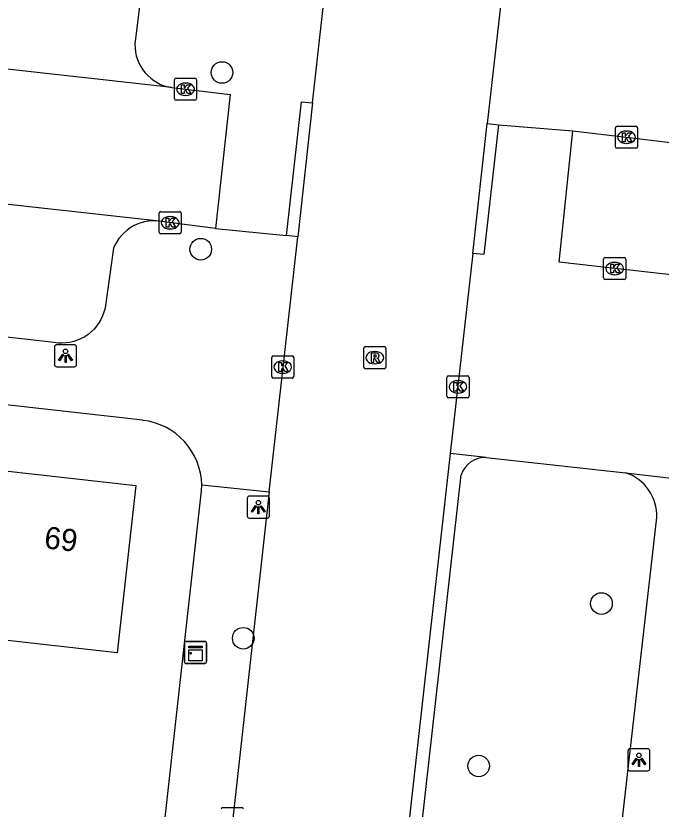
# Model space of a CAD drawing. Extents: x 161928 to 163055, y 386475 to 387428.
# Drawn here: x 162542.8 to 162571.99, y 387209.3 to 387245.16 of the extents above; entities that cross this region are included whole.
import ezdxf

# ---------------------------------------------------------------- set-up
doc = ezdxf.new("R2010")
doc.units = 0
for name, color, linetype in [('IMGEO_Boom', 7, 'Continuous'), ('IMGEO_Kast', 7, 'Continuous'), ('IMGEO_Kolk', 7, 'Continuous'), ('IMGEO_Lichtpunt', 7, 'Continuous'), ('IMGEO_Pand', 7, 'Continuous'), ('IMGEO_Pand_nummerreeks', 7, 'Continuous'), ('IMGEO_Rijbaan_lokaal_gesloten', 7, 'Continuous'), ('IMGEO_Rijbaan_lokaal_open', 7, 'Continuous'), ('IMGEO_Rioolput', 7, 'Continuous'), ('IMGEO_Voetpad_open', 7, 'Continuous')]:
    doc.layers.add(name, color=color, linetype=linetype)

msp = doc.modelspace()

# ---------------------------------------------------------------- linework, layer by layer
at = {"layer": 'IMGEO_Boom'}
for centre in [(162552.127, 387242.601), (162551.165, 387234.612), (162569.293, 387218.596), (162553.09, 387217.026), (162563.736, 387211.252)]:
    msp.add_circle(centre, 0.489, dxfattribs=at)
at = {"layer": 'IMGEO_Kast'}
for p, q in [((162550.43, 387215.961), (162550.43, 387216.802)), ((162550.43, 387216.802), (162550.43, 387215.961)), ((162550.505, 387216.886), (162551.346, 387216.886)), ((162551.346, 387216.886), (162550.505, 387216.886)), ((162551.43, 387216.811), (162551.43, 387215.97)), ((162551.43, 387215.97), (162551.43, 387216.811)), ((162551.355, 387215.886), (162550.514, 387215.886)), ((162550.514, 387215.886), (162551.355, 387215.886))]:
    msp.add_line(p, q, dxfattribs=at)
for points in [[(162550.625, 387216.676), (162551.225, 387216.676), (162551.225, 387216.591), (162550.625, 387216.591), (162550.625, 387216.676)], [(162550.625, 387216.501), (162551.225, 387216.501), (162551.225, 387216.012), (162550.625, 387216.012), (162550.625, 387216.501)]]:
    msp.add_lwpolyline(points, dxfattribs=at)
msp.add_circle((162550.709, 387216.35), 0.0377, dxfattribs=at)
for centre, start, end in [((162550.508, 387216.808), 92.4484, 184.2845), ((162550.508, 387216.808), 92.4484, 184.2845), ((162551.352, 387216.808), 2.4484, 94.2845), ((162551.352, 387216.808), 2.4484, 94.2845), ((162550.508, 387215.964), 182.4484, 274.2845), ((162550.508, 387215.964), 182.4484, 274.2845), ((162551.352, 387215.964), 272.4484, 4.2845), ((162551.352, 387215.964), 272.4484, 4.2845)]:
    msp.add_arc(centre, 0.0779, start, end, dxfattribs=at)
at = {"layer": 'IMGEO_Kolk'}
for p, q in [((162549.978, 387241.42), (162549.978, 387242.272)), ((162550.053, 387242.346), (162550.905, 387242.346)), ((162550.466, 387242.126), (162550.491, 387242.126)), ((162550.979, 387242.272), (162550.979, 387241.42)), ((162550.905, 387241.346), (162550.053, 387241.346)), ((162550.489, 387241.566), (162550.464, 387241.566)), ((162569.923, 387239.248), (162569.923, 387240.1)), ((162569.998, 387240.174), (162570.85, 387240.174)), ((162570.411, 387239.954), (162570.436, 387239.954)), ((162570.924, 387240.1), (162570.924, 387239.248)), ((162570.85, 387239.174), (162569.998, 387239.174)), ((162570.434, 387239.394), (162570.409, 387239.394)), ((162549.356, 387236.31), (162550.208, 387236.31)), ((162549.281, 387235.384), (162549.281, 387236.236)), ((162549.769, 387236.09), (162549.794, 387236.09)), ((162550.282, 387236.236), (162550.282, 387235.384)), ((162550.208, 387235.31), (162549.356, 387235.31)), ((162549.792, 387235.53), (162549.767, 387235.53)), ((162569.389, 387233.312), (162569.389, 387234.164)), ((162569.464, 387234.238), (162570.316, 387234.238)), ((162570.39, 387234.164), (162570.39, 387233.312)), ((162569.877, 387234.018), (162569.902, 387234.018)), ((162569.9, 387233.458), (162569.875, 387233.458)), ((162570.316, 387233.238), (162569.464, 387233.238)), ((162554.374, 387228.86), (162554.374, 387229.712)), ((162554.449, 387229.786), (162555.301, 387229.786)), ((162554.862, 387229.566), (162554.887, 387229.566)), ((162555.375, 387229.712), (162555.375, 387228.86)), ((162555.301, 387228.786), (162554.449, 387228.786)), ((162554.885, 387229.006), (162554.86, 387229.006)), ((162562.3, 387227.965), (162562.3, 387228.817)), ((162562.375, 387228.891), (162563.227, 387228.891)), ((162563.301, 387228.817), (162563.301, 387227.965)), ((162562.788, 387228.671), (162562.813, 387228.671)), ((162562.811, 387228.111), (162562.786, 387228.111)), ((162563.227, 387227.891), (162562.375, 387227.891)), ((162552.168, 387209.376), (162553.02, 387209.376))]:
    msp.add_line(p, q, dxfattribs=at)
for points in [[(162549.978, 387241.42), (162549.978, 387242.272)], [(162550.053, 387242.346), (162550.905, 387242.346)], [(162550.299, 387242.046), (162550.422, 387242.046), (162550.422, 387241.895), (162550.552, 387242.046), (162550.716, 387242.046), (162550.57, 387241.895), (162550.723, 387241.646), (162550.571, 387241.646), (162550.486, 387241.81), (162550.422, 387241.743), (162550.422, 387241.646), (162550.299, 387241.646), (162550.299, 387242.046)], [(162550.979, 387242.272), (162550.979, 387241.42)], [(162550.905, 387241.346), (162550.053, 387241.346)], [(162569.923, 387239.248), (162569.923, 387240.1)], [(162569.998, 387240.174), (162570.85, 387240.174)], [(162570.924, 387240.1), (162570.924, 387239.248)], [(162570.244, 387239.874), (162570.367, 387239.874), (162570.367, 387239.723), (162570.497, 387239.874), (162570.661, 387239.874), (162570.515, 387239.723), (162570.668, 387239.474), (162570.516, 387239.474), (162570.431, 387239.638), (162570.367, 387239.571), (162570.367, 387239.474), (162570.244, 387239.474), (162570.244, 387239.874)], [(162570.85, 387239.174), (162569.998, 387239.174)], [(162549.356, 387236.31), (162550.208, 387236.31)], [(162549.281, 387235.384), (162549.281, 387236.236)], [(162549.602, 387236.01), (162549.725, 387236.01), (162549.725, 387235.859), (162549.855, 387236.01), (162550.019, 387236.01), (162549.873, 387235.859), (162550.026, 387235.61), (162549.874, 387235.61), (162549.789, 387235.774), (162549.725, 387235.707), (162549.725, 387235.61), (162549.602, 387235.61), (162549.602, 387236.01)], [(162550.282, 387236.236), (162550.282, 387235.384)], [(162550.208, 387235.31), (162549.356, 387235.31)], [(162569.389, 387233.312), (162569.389, 387234.164)], [(162569.464, 387234.238), (162570.316, 387234.238)], [(162570.39, 387234.164), (162570.39, 387233.312)], [(162569.71, 387233.938), (162569.833, 387233.938), (162569.833, 387233.787), (162569.963, 387233.938), (162570.127, 387233.938), (162569.981, 387233.787), (162570.134, 387233.538), (162569.982, 387233.538), (162569.897, 387233.702), (162569.833, 387233.635), (162569.833, 387233.538), (162569.71, 387233.538), (162569.71, 387233.938)], [(162570.316, 387233.238), (162569.464, 387233.238)], [(162554.374, 387228.86), (162554.374, 387229.712)], [(162554.449, 387229.786), (162555.301, 387229.786)], [(162554.695, 387229.486), (162554.818, 387229.486), (162554.818, 387229.335), (162554.948, 387229.486), (162555.112, 387229.486), (162554.966, 387229.335), (162555.119, 387229.086), (162554.967, 387229.086), (162554.882, 387229.25), (162554.818, 387229.183), (162554.818, 387229.086), (162554.695, 387229.086), (162554.695, 387229.486)], [(162555.375, 387229.712), (162555.375, 387228.86)], [(162555.301, 387228.786), (162554.449, 387228.786)], [(162562.3, 387227.965), (162562.3, 387228.817)], [(162562.375, 387228.891), (162563.227, 387228.891)], [(162563.301, 387228.817), (162563.301, 387227.965)], [(162562.621, 387228.591), (162562.744, 387228.591), (162562.744, 387228.44), (162562.874, 387228.591), (162563.038, 387228.591), (162562.892, 387228.44), (162563.045, 387228.191), (162562.893, 387228.191), (162562.808, 387228.355), (162562.744, 387228.288), (162562.744, 387228.191), (162562.621, 387228.191), (162562.621, 387228.591)], [(162563.227, 387227.891), (162562.375, 387227.891)], [(162552.168, 387209.376), (162553.02, 387209.376)]]:
    msp.add_lwpolyline(points, dxfattribs=at)
for centre, start, end in [((162550.055, 387242.27), 91.552, 178.448), ((162550.055, 387242.27), 91.552, 178.448), ((162550.903, 387242.27), 1.552, 88.448), ((162550.903, 387242.27), 1.552, 88.448), ((162550.055, 387241.422), 181.552, 268.448), ((162550.055, 387241.422), 181.552, 268.448), ((162550.903, 387241.422), 271.552, 358.448), ((162550.903, 387241.422), 271.552, 358.448), ((162570, 387240.098), 91.552, 178.448), ((162570, 387240.098), 91.552, 178.448), ((162570.848, 387240.098), 1.552, 88.448), ((162570.848, 387240.098), 1.552, 88.448), ((162570, 387239.25), 181.552, 268.448), ((162570, 387239.25), 181.552, 268.448), ((162570.848, 387239.25), 271.552, 358.448), ((162570.848, 387239.25), 271.552, 358.448), ((162549.358, 387236.234), 91.552, 178.448), ((162549.358, 387236.234), 91.552, 178.448), ((162550.206, 387236.234), 1.552, 88.448), ((162550.206, 387236.234), 1.552, 88.448), ((162549.358, 387235.386), 181.552, 268.448), ((162549.358, 387235.386), 181.552, 268.448), ((162550.206, 387235.386), 271.552, 358.448), ((162550.206, 387235.386), 271.552, 358.448), ((162569.466, 387234.162), 91.552, 178.448), ((162569.466, 387234.162), 91.552, 178.448), ((162570.314, 387234.162), 1.552, 88.448), ((162570.314, 387234.162), 1.552, 88.448), ((162569.466, 387233.314), 181.552, 268.448), ((162569.466, 387233.314), 181.552, 268.448), ((162570.314, 387233.314), 271.552, 358.448), ((162570.314, 387233.314), 271.552, 358.448), ((162554.451, 387229.71), 91.552, 178.448), ((162554.451, 387229.71), 91.552, 178.448), ((162555.299, 387229.71), 1.552, 88.448), ((162555.299, 387229.71), 1.552, 88.448), ((162554.451, 387228.862), 181.552, 268.448), ((162554.451, 387228.862), 181.552, 268.448), ((162555.299, 387228.862), 271.552, 358.448), ((162555.299, 387228.862), 271.552, 358.448), ((162562.377, 387228.815), 91.552, 178.448), ((162562.377, 387228.815), 91.552, 178.448), ((162563.225, 387228.815), 1.552, 88.448), ((162563.225, 387228.815), 1.552, 88.448), ((162562.377, 387227.967), 181.552, 268.448), ((162562.377, 387227.967), 181.552, 268.448), ((162563.225, 387227.967), 271.552, 358.448), ((162563.225, 387227.967), 271.552, 358.448), ((162552.17, 387209.3), 91.552, 178.448), ((162552.17, 387209.3), 91.552, 178.448), ((162553.018, 387209.3), 1.552, 88.448), ((162553.018, 387209.3), 1.552, 88.448)]:
    msp.add_arc(centre, 0.0765, start, end, dxfattribs=at)
for centre, major_axis, ratio, start_param, end_param in [((162550.465, 387241.846), (-0.387, 0.002), 0.722429, 4.712389, 7.853982), ((162550.49, 387241.846), (-0.39, 0.002), 0.717154, 1.570796, 4.712389), ((162570.41, 387239.674), (-0.387, 0.002), 0.722429, 4.712389, 7.853982), ((162570.435, 387239.674), (-0.39, 0.002), 0.717154, 1.570796, 4.712389), ((162549.768, 387235.81), (-0.387, 0.002), 0.722429, 4.712389, 7.853982), ((162549.793, 387235.81), (-0.39, 0.002), 0.717154, 1.570796, 4.712389), ((162569.876, 387233.738), (-0.387, 0.002), 0.722429, 4.712389, 7.853982), ((162569.901, 387233.738), (-0.39, 0.002), 0.717154, 1.570796, 4.712389), ((162554.861, 387229.286), (-0.387, 0.002), 0.722429, 4.712389, 7.853982), ((162554.886, 387229.286), (-0.39, 0.002), 0.717154, 1.570796, 4.712389), ((162562.787, 387228.391), (-0.387, 0.002), 0.722429, 4.712389, 7.853982), ((162562.812, 387228.391), (-0.39, 0.002), 0.717154, 1.570796, 4.712389)]:
    msp.add_ellipse(centre, major_axis=major_axis, ratio=ratio, start_param=start_param, end_param=end_param, dxfattribs=at)
at = {"layer": 'IMGEO_Lichtpunt'}
for p, q in [((162544.549, 387230.198), (162544.549, 387229.391)), ((162544.549, 387230.198), (162544.549, 387229.391)), ((162545.451, 387230.293), (162544.643, 387230.293)), ((162545.451, 387230.293), (162544.643, 387230.293)), ((162545.545, 387229.391), (162545.545, 387230.198)), ((162545.545, 387229.391), (162545.545, 387230.198)), ((162544.643, 387229.297), (162545.451, 387229.297)), ((162544.643, 387229.297), (162545.451, 387229.297)), ((162554.175, 387223.452), (162553.367, 387223.452)), ((162554.175, 387223.452), (162553.367, 387223.452)), ((162553.273, 387223.357), (162553.273, 387222.55)), ((162553.273, 387223.357), (162553.273, 387222.55)), ((162554.269, 387222.55), (162554.269, 387223.357)), ((162554.269, 387222.55), (162554.269, 387223.357)), ((162553.367, 387222.456), (162554.175, 387222.456)), ((162553.367, 387222.456), (162554.175, 387222.456)), ((162570.488, 387211.937), (162570.488, 387211.13)), ((162570.488, 387211.937), (162570.488, 387211.13)), ((162571.39, 387212.032), (162570.582, 387212.032)), ((162571.39, 387212.032), (162570.582, 387212.032)), ((162571.484, 387211.13), (162571.484, 387211.937)), ((162571.484, 387211.13), (162571.484, 387211.937)), ((162570.582, 387211.036), (162571.39, 387211.036)), ((162570.582, 387211.036), (162571.39, 387211.036))]:
    msp.add_line(p, q, dxfattribs=at)
for points in [[(162544.923, 387229.862), (162544.962, 387229.834), (162544.774, 387229.572), (162544.736, 387229.599), (162544.923, 387229.862)], [(162545.135, 387229.834), (162545.173, 387229.861), (162545.36, 387229.599), (162545.321, 387229.571), (162545.135, 387229.834)], [(162545.025, 387229.814), (162545.072, 387229.814), (162545.072, 387229.492), (162545.025, 387229.492), (162545.025, 387229.814)], [(162553.647, 387223.021), (162553.686, 387222.993), (162553.498, 387222.731), (162553.46, 387222.758), (162553.647, 387223.021)], [(162553.749, 387222.973), (162553.796, 387222.973), (162553.796, 387222.651), (162553.749, 387222.651), (162553.749, 387222.973)], [(162553.859, 387222.993), (162553.897, 387223.02), (162554.084, 387222.758), (162554.045, 387222.73), (162553.859, 387222.993)], [(162570.862, 387211.601), (162570.901, 387211.573), (162570.713, 387211.311), (162570.675, 387211.338), (162570.862, 387211.601)], [(162570.964, 387211.553), (162571.011, 387211.553), (162571.011, 387211.231), (162570.964, 387211.231), (162570.964, 387211.553)], [(162571.074, 387211.573), (162571.112, 387211.6), (162571.299, 387211.338), (162571.26, 387211.31), (162571.074, 387211.573)]]:
    msp.add_lwpolyline(points, dxfattribs=at)
for centre in [(162545.048, 387229.996), (162553.772, 387223.155), (162570.987, 387211.735)]:
    msp.add_circle(centre, 0.0994, dxfattribs=at)
for centre, start, end in [((162544.643, 387230.198), 90, 180), ((162544.643, 387230.198), 90, 180), ((162545.451, 387230.198), 0, 90), ((162545.451, 387230.198), 0, 90), ((162544.643, 387229.391), 180, 270), ((162544.643, 387229.391), 180, 270), ((162545.451, 387229.391), 270, 0), ((162545.451, 387229.391), 270, 360), ((162553.367, 387223.357), 90, 180), ((162553.367, 387223.357), 90, 180), ((162554.175, 387223.357), 0, 90), ((162554.175, 387223.357), 0, 90), ((162553.367, 387222.55), 180, 270), ((162553.367, 387222.55), 180, 270), ((162554.175, 387222.55), 270, 0), ((162554.175, 387222.55), 270, 360), ((162570.582, 387211.937), 90, 180), ((162570.582, 387211.937), 90, 180), ((162571.39, 387211.937), 0, 90), ((162571.39, 387211.937), 0, 90), ((162570.582, 387211.13), 180, 270), ((162570.582, 387211.13), 180, 270), ((162571.39, 387211.13), 270, 0), ((162571.39, 387211.13), 270, 360)]:
    msp.add_arc(centre, 0.0946, start, end, dxfattribs=at)
at = {"layer": 'IMGEO_Pand'}
msp.add_lwpolyline([(162542.188, 387224.606), (162548.23, 387223.931), (162547.385, 387216.372), (162541.343, 387217.048)], dxfattribs=at)
at = {"layer": 'IMGEO_Rijbaan_lokaal_gesloten'}
for points in [[(162556.224, 387241.223), (162557.202, 387250)], [(162565.141, 387249.322), (162564.129, 387240.295)], [(162556.224, 387241.223), (162555.55, 387235.172)], [(162563.47, 387234.424), (162564.129, 387240.295)], [(162554.266, 387223.645), (162555.55, 387235.172)], [(162563.47, 387234.424), (162562.455, 387225.375)], [(162562.455, 387225.375), (162556.325, 387170.7), (162551.689, 387128.78), (162551.647, 387128.402), (162551.6, 387127.985)], [(162554.266, 387223.645), (162548.368, 387170.7), (162543.735, 387129.503)]]:
    msp.add_lwpolyline(points, dxfattribs=at)
at = {"layer": 'IMGEO_Rijbaan_lokaal_open'}
for points in [[(162549.853, 387241.917), (162520.208, 387245.22)], [(162549.853, 387241.917), (162552.501, 387241.612), (162551.828, 387235.546)], [(162574.708, 387233.198), (162567.382, 387234.023), (162567.991, 387239.962)], [(162567.991, 387239.962), (162574.824, 387239.152)], [(162549.146, 387235.889), (162519.529, 387239.164)], [(162551.828, 387235.546), (162549.379, 387235.863), (162549.146, 387235.889)]]:
    msp.add_lwpolyline(points, dxfattribs=at)
at = {"layer": 'IMGEO_Rioolput'}
for p, q in [((162558.615, 387230.21), (162559.467, 387230.21)), ((162558.54, 387229.284), (162558.54, 387230.136)), ((162559.028, 387229.99), (162559.053, 387229.99)), ((162559.541, 387230.136), (162559.541, 387229.284)), ((162559.467, 387229.21), (162558.615, 387229.21)), ((162559.051, 387229.43), (162559.026, 387229.43))]:
    msp.add_line(p, q, dxfattribs=at)
for points in [[(162558.615, 387230.21), (162559.467, 387230.21)], [(162558.54, 387229.284), (162558.54, 387230.136)], [(162559.129, 387229.908), (162558.877, 387229.91), (162558.877, 387229.51)], [(162559.541, 387230.136), (162559.541, 387229.284)], [(162558.877, 387229.51), (162559.001, 387229.51), (162559.001, 387229.672), (162559.012, 387229.672)], [(162559.055, 387229.829), (162559.001, 387229.829), (162559.001, 387229.748)], [(162559.001, 387229.748), (162559.053, 387229.748)], [(162559.059, 387229.643), (162559.13, 387229.51), (162559.27, 387229.51), (162559.205, 387229.636)], [(162559.467, 387229.21), (162558.615, 387229.21)]]:
    msp.add_lwpolyline(points, dxfattribs=at)
for centre, radius, start, end in [((162558.617, 387230.134), 0.0765, 91.552, 178.448), ((162558.617, 387230.134), 0.0765, 91.552, 178.448), ((162559.465, 387230.134), 0.0765, 1.552, 88.448), ((162559.465, 387230.134), 0.0765, 1.552, 88.448), ((162559.128, 387229.798), 0.109, 350.3612, 89.416), ((162559.011, 387229.619), 0.0533, 26.0293, 88.6989), ((162559.037, 387229.937), 0.19, 274.7715, 282.9687), ((162559.061, 387229.733), 0.0964, 77.0061, 93.1865), ((162559.075, 387229.79), 0.0378, 276.6634, 79.6772), ((162559.126, 387229.798), 0.112, 277.5842, 350.9817), ((162559.11, 387229.583), 0.108, 29.5134, 73.7905), ((162558.617, 387229.286), 0.0765, 181.552, 268.448), ((162558.617, 387229.286), 0.0765, 181.552, 268.448), ((162559.465, 387229.286), 0.0765, 271.552, 358.448), ((162559.465, 387229.286), 0.0765, 271.552, 358.448)]:
    msp.add_arc(centre, radius, start, end, dxfattribs=at)
for centre, major_axis, ratio, start_param, end_param in [((162559.027, 387229.71), (-0.387, 0.002), 0.722429, 4.712389, 7.853982), ((162559.052, 387229.71), (-0.39, 0.002), 0.717154, 1.570796, 4.712389)]:
    msp.add_ellipse(centre, major_axis=major_axis, ratio=ratio, start_param=start_param, end_param=end_param, dxfattribs=at)
at = {"layer": 'IMGEO_Voetpad_open'}
for points in [[(162548.453, 387246.091), (162548.186, 387243.883), (162548.192, 387243.707), (162548.213, 387243.533), (162548.25, 387243.361), (162548.302, 387243.194), (162548.369, 387243.031), (162548.45, 387242.875), (162548.544, 387242.727), (162548.652, 387242.588), (162548.771, 387242.46), (162548.902, 387242.342), (162549.042, 387242.237), (162549.192, 387242.144), (162549.349, 387242.065), (162549.512, 387242.001), (162549.681, 387241.951), (162549.853, 387241.917)], [(162555.04, 387235.227), (162555.718, 387241.278), (162556.224, 387241.223)], [(162564.629, 387240.241), (162563.972, 387234.369), (162563.47, 387234.424)], [(162564.129, 387240.295), (162564.629, 387240.241)], [(162564.629, 387240.241), (162567.991, 387239.962)], [(162549.146, 387235.889), (162548.97, 387235.89), (162548.795, 387235.875), (162548.622, 387235.845), (162548.452, 387235.799), (162548.287, 387235.738), (162548.128, 387235.663), (162547.976, 387235.574), (162547.833, 387235.471), (162547.699, 387235.357), (162547.577, 387235.231), (162547.466, 387235.094), (162547.368, 387234.948), (162547.283, 387234.794), (162547.222, 387234.657), (162546.841, 387231.967), (162546.836, 387231.942), (162546.789, 387231.769), (162546.727, 387231.6), (162546.65, 387231.437), (162546.559, 387231.282), (162546.454, 387231.135), (162546.337, 387230.999), (162546.208, 387230.873), (162546.068, 387230.76), (162545.919, 387230.659), (162545.761, 387230.572), (162545.596, 387230.5), (162545.425, 387230.443), (162545.25, 387230.401), (162545.072, 387230.375), (162544.893, 387230.365), (162544.713, 387230.371), (162544.534, 387230.393), (162520.271, 387233.109)], [(162551.828, 387235.546), (162555.04, 387235.227)], [(162555.55, 387235.172), (162555.04, 387235.227)], [(162551.212, 387223.962), (162551.193, 387224.23), (162551.151, 387224.495), (162551.086, 387224.756), (162550.997, 387225.009), (162550.886, 387225.254), (162550.753, 387225.488), (162550.6, 387225.709), (162550.429, 387225.916), (162550.239, 387226.106), (162550.033, 387226.279), (162549.812, 387226.432), (162549.579, 387226.565), (162549.335, 387226.677), (162549.081, 387226.767), (162548.821, 387226.833), (162548.556, 387226.876), (162548.541, 387226.878), (162500.702, 387232.254)], [(162564.081, 387225.203), (162562.455, 387225.375)], [(162564.081, 387225.203), (162570.381, 387224.509)], [(162570.381, 387224.509), (162576.763, 387223.769)], [(162568.169, 387202.31), (162562.405, 387203.019), (162562.168, 387203.142), (162562.1, 387203.401), (162562.643, 387208.356), (162561.16, 387208.579), (162562.951, 387224.416)], [(162548.769, 387201.892), (162551.206, 387223.693), (162551.212, 387223.962)], [(162551.212, 387223.962), (162554.266, 387223.645)], [(162569.615, 387203.338), (162571.791, 387222.483)]]:
    msp.add_lwpolyline(points, dxfattribs=at)
for centre, radius, start, end in [((162564.043, 387224.053), 1.151, 88.1025, 161.6088), ((162569.748, 387222.565), 2.045, 357.7109, 71.9613)]:
    msp.add_arc(centre, radius, start, end, dxfattribs=at)

# ---------------------------------------------------------------- texts
at = {"layer": 'IMGEO_Pand_nummerreeks'}
msp.add_text('69', height=1, rotation=353.6208, dxfattribs=at).set_placement((162544.053, 387221.097))

doc.saveas('drawing.dxf')
